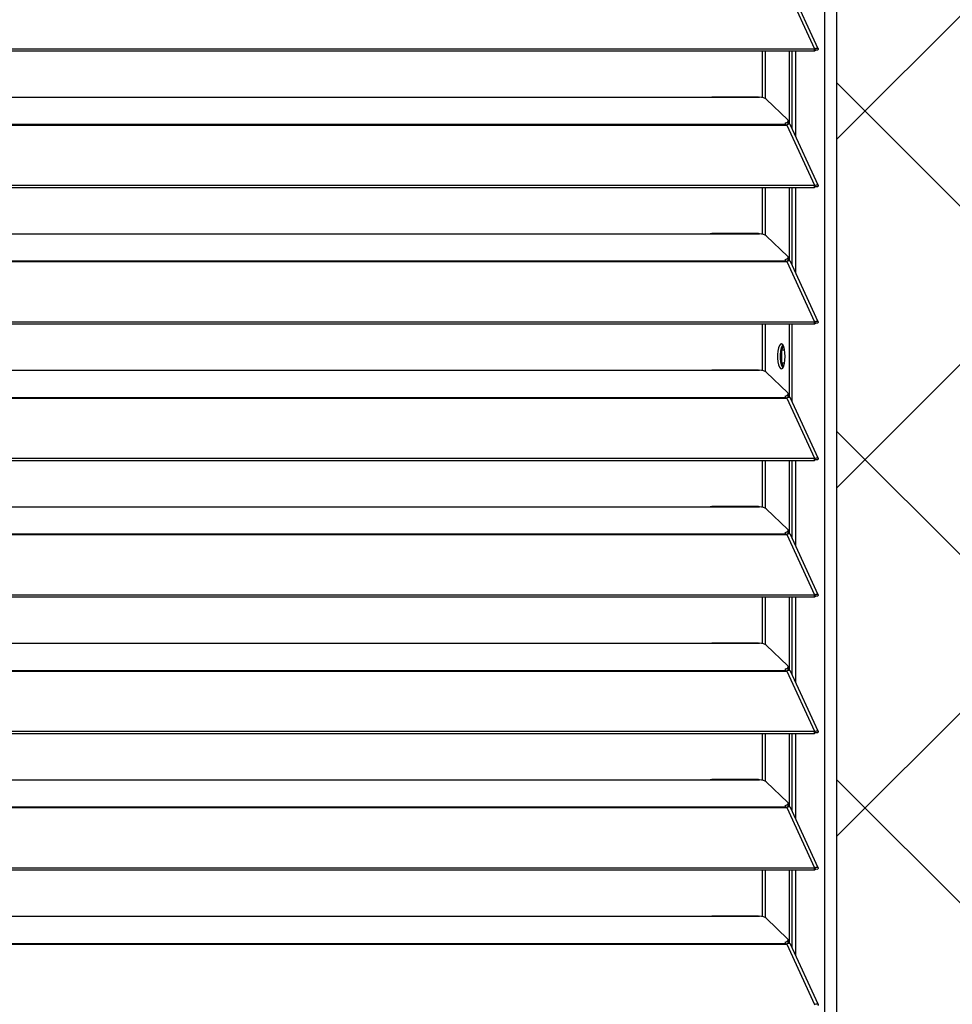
# Model space of a CAD drawing. Header units: millimetres. Extents: x 0 to 39025, y -31299 to 8400.
# Tile 296 of 382: x 7490 to 7791, y 6649 to 6967. Entities that reach past the tile are written whole.
import ezdxf

# ---------------------------------------------------------------- set-up
doc = ezdxf.new("R2010")
doc.units = ezdxf.units.MM
doc.layers.add('ODMIKI funkcionalni', color=253, linetype='Continuous')
doc.layers.add('ODMIKI varnostni', color=252, linetype='Continuous')

# ---------------------------------------------------------------- blocks, each defined once
blk = doc.blocks.new('*U55')
at = {"lineweight": 25}
for points in [[(1146.1, 17.59), (1146.1, 17.59), (1146.1, 1243.26), (1146.1, 1243.26)], [(1150, 17.59), (1150, 17.59), (1150, 1242.58), (1150, 1242.58)], [(1133.88, 964.28), (1133.88, 964.28), (1142.8, 944.85), (1142.8, 944.85)], [(1143.96, 944.87), (1143.96, 944.87), (1135.06, 964.26), (1135.06, 964.26)], [(7.21, 944.85), (7.21, 944.85), (1142.79, 944.85), (1142.79, 944.85)], [(7.21, 944.2), (7.21, 944.2), (1142.79, 944.2), (1142.79, 944.2)], [(1126.04, 929.08), (1126.04, 929.08), (1126.04, 944.2), (1126.04, 944.2)], [(1126.99, 928.73), (1126.99, 928.73), (1126.99, 944.2), (1126.99, 944.2)], [(1134.66, 920.5), (1134.66, 920.5), (1134.66, 944.2), (1134.66, 944.2)], [(1135.61, 919.08), (1135.61, 919.08), (1135.61, 944.2), (1135.61, 944.2)], [(1136.71, 916.69), (1136.71, 916.69), (1136.71, 944.2), (1136.71, 944.2)], [(1142.8, 944.85), (1142.8, 944.85), (1142.79, 944.85), (1142.79, 944.85)], [(1142.79, 944.2), (1142.79, 944.2), (1142.79, 944.85), (1142.79, 944.85)], [(1142.8, 944.2), (1142.8, 944.2), (1142.79, 944.2), (1142.79, 944.2)], [(1142.8, 944.2), (1142.8, 944.2), (1142.8, 944.85), (1142.8, 944.85)], [(1143.19, 944.51), (1143.19, 944.51), (1143.13, 944.48), (1143.13, 944.48)], [(1143.13, 944.48), (1143.13, 944.48), (1143.89, 944.48), (1143.89, 944.48)], [(840, 929.23), (840, 929.23), (1108, 929.23), (1108, 929.23)], [(1108, 929.23), (1108, 929.23), (1125, 929.23), (1125, 929.23)], [(1124.76, 929.31), (1124.76, 929.31), (1109.66, 929.31), (1109.66, 929.31)], [(1127.16, 928.61), (1127.16, 928.61), (1134.15, 921.93), (1134.15, 921.93)], [(16.21, 920.52), (16.21, 920.52), (1133.33, 920.52), (1133.33, 920.52)], [(16.21, 920.3), (16.21, 920.3), (1133.33, 920.3), (1133.33, 920.3)], [(1133.33, 920.96), (1133.33, 920.96), (1133.33, 920.52), (1133.33, 920.52)], [(1133.33, 920.3), (1133.33, 920.3), (1133.88, 920.3), (1133.88, 920.3)], [(1133.81, 920.3), (1133.81, 920.3), (1133.77, 920.35), (1133.77, 920.35)], [(1133.88, 920.3), (1133.88, 920.3), (1142.8, 900.88), (1142.8, 900.88)], [(1133.88, 920.3), (1133.88, 920.3), (1133.88, 920.3), (1133.88, 920.3)], [(1133.88, 920.3), (1133.88, 920.3), (1133.88, 920.3), (1133.88, 920.3)], [(1134.39, 920.47), (1134.39, 920.47), (1134.21, 920.65), (1134.21, 920.65)], [(1134.3, 920.88), (1134.3, 920.88), (1134.3, 921.64), (1134.3, 921.64)], [(1143.96, 900.89), (1143.96, 900.89), (1135.06, 920.29), (1135.06, 920.29)], [(7.21, 900.87), (7.21, 900.87), (1142.79, 900.87), (1142.79, 900.87)], [(1142.8, 900.88), (1142.8, 900.88), (1142.79, 900.87), (1142.79, 900.87)], [(1142.79, 900.22), (1142.79, 900.22), (1142.79, 900.87), (1142.79, 900.87)], [(1142.8, 900.22), (1142.8, 900.22), (1142.8, 900.88), (1142.8, 900.88)], [(7.21, 900.22), (7.21, 900.22), (1142.79, 900.22), (1142.79, 900.22)], [(1126.04, 885.11), (1126.04, 885.11), (1126.04, 900.22), (1126.04, 900.22)], [(1126.99, 884.75), (1126.99, 884.75), (1126.99, 900.22), (1126.99, 900.22)], [(1134.66, 876.53), (1134.66, 876.53), (1134.66, 900.22), (1134.66, 900.22)], [(1135.61, 875.1), (1135.61, 875.1), (1135.61, 900.22), (1135.61, 900.22)], [(1136.71, 872.71), (1136.71, 872.71), (1136.71, 900.22), (1136.71, 900.22)], [(1142.8, 900.22), (1142.8, 900.22), (1142.79, 900.22), (1142.79, 900.22)], [(1143.19, 900.53), (1143.19, 900.53), (1143.13, 900.51), (1143.13, 900.51)], [(1143.13, 900.51), (1143.13, 900.51), (1143.89, 900.5), (1143.89, 900.5)], [(840, 885.26), (840, 885.26), (1108, 885.26), (1108, 885.26)], [(1108, 885.26), (1108, 885.26), (1125, 885.26), (1125, 885.26)], [(1124.76, 885.34), (1124.76, 885.34), (1109.66, 885.34), (1109.66, 885.34)], [(1127.16, 884.64), (1127.16, 884.64), (1134.15, 877.95), (1134.15, 877.95)], [(16.21, 876.55), (16.21, 876.55), (1133.33, 876.55), (1133.33, 876.55)], [(16.21, 876.33), (16.21, 876.33), (1133.33, 876.33), (1133.33, 876.33)], [(1133.33, 876.98), (1133.33, 876.98), (1133.33, 876.55), (1133.33, 876.55)], [(1133.33, 876.33), (1133.33, 876.33), (1133.88, 876.33), (1133.88, 876.33)], [(1133.81, 876.33), (1133.81, 876.33), (1133.77, 876.37), (1133.77, 876.37)], [(1133.88, 876.33), (1133.88, 876.33), (1142.8, 856.9), (1142.8, 856.9)], [(1133.88, 876.33), (1133.88, 876.33), (1133.88, 876.33), (1133.88, 876.33)], [(1133.88, 876.33), (1133.88, 876.33), (1133.88, 876.33), (1133.88, 876.33)], [(1134.39, 876.5), (1134.39, 876.5), (1134.21, 876.68), (1134.21, 876.68)], [(1134.3, 876.9), (1134.3, 876.9), (1134.3, 877.67), (1134.3, 877.67)], [(1143.96, 856.92), (1143.96, 856.92), (1135.06, 876.31), (1135.06, 876.31)], [(7.21, 856.9), (7.21, 856.9), (1142.79, 856.9), (1142.79, 856.9)], [(1142.8, 856.9), (1142.8, 856.9), (1142.79, 856.9), (1142.79, 856.9)], [(1142.79, 856.24), (1142.79, 856.24), (1142.79, 856.9), (1142.79, 856.9)], [(1142.8, 856.24), (1142.8, 856.24), (1142.8, 856.9), (1142.8, 856.9)], [(1143.19, 856.56), (1143.19, 856.56), (1143.13, 856.53), (1143.13, 856.53)], [(1143.13, 856.53), (1143.13, 856.53), (1143.89, 856.53), (1143.89, 856.53)], [(7.21, 856.24), (7.21, 856.24), (1142.79, 856.24), (1142.79, 856.24)], [(1126.04, 841.13), (1126.04, 841.13), (1126.04, 856.24), (1126.04, 856.24)], [(1126.99, 840.78), (1126.99, 840.78), (1126.99, 856.24), (1126.99, 856.24)], [(1134.66, 832.56), (1134.66, 832.56), (1134.66, 856.24), (1134.66, 856.24)], [(1135.61, 831.13), (1135.61, 831.13), (1135.61, 856.24), (1135.61, 856.24)], [(1142.8, 856.24), (1142.8, 856.24), (1142.79, 856.24), (1142.79, 856.24)], [(1131.92, 843.93), (1131.92, 843.93), (1131.92, 847.59), (1131.92, 847.59)], [(1132.2, 847.85), (1132.2, 847.85), (1132.81, 849), (1132.81, 849)], [(1132.2, 843.68), (1132.2, 843.68), (1132.2, 847.85), (1132.2, 847.85)], [(1132.2, 847.85), (1132.2, 847.85), (1133.12, 847.85), (1133.12, 847.85)], [(840, 841.29), (840, 841.29), (1108, 841.29), (1108, 841.29)], [(1108, 841.29), (1108, 841.29), (1125, 841.29), (1125, 841.29)], [(1124.76, 841.37), (1124.76, 841.37), (1109.66, 841.37), (1109.66, 841.37)], [(1127.16, 840.66), (1127.16, 840.66), (1134.15, 833.98), (1134.15, 833.98)], [(1132.81, 842.53), (1132.81, 842.53), (1132.2, 843.68), (1132.2, 843.68)], [(1132.2, 843.68), (1132.2, 843.68), (1133.13, 843.68), (1133.13, 843.68)], [(16.21, 832.57), (16.21, 832.57), (1133.33, 832.57), (1133.33, 832.57)], [(16.21, 832.35), (16.21, 832.35), (1133.33, 832.35), (1133.33, 832.35)], [(1133.33, 833), (1133.33, 833), (1133.33, 832.57), (1133.33, 832.57)], [(1133.33, 832.35), (1133.33, 832.35), (1133.88, 832.35), (1133.88, 832.35)], [(1133.81, 832.35), (1133.81, 832.35), (1133.77, 832.4), (1133.77, 832.4)], [(1133.88, 832.36), (1133.88, 832.36), (1133.88, 832.35), (1133.88, 832.35)], [(1133.88, 832.35), (1133.88, 832.35), (1133.88, 832.36), (1133.88, 832.36)], [(1133.88, 832.35), (1133.88, 832.35), (1142.8, 812.93), (1142.8, 812.93)], [(1134.39, 832.52), (1134.39, 832.52), (1134.21, 832.7), (1134.21, 832.7)], [(1134.3, 832.93), (1134.3, 832.93), (1134.3, 833.69), (1134.3, 833.69)], [(1143.96, 812.95), (1143.96, 812.95), (1135.06, 832.34), (1135.06, 832.34)], [(7.21, 812.93), (7.21, 812.93), (1142.79, 812.93), (1142.79, 812.93)], [(7.21, 812.27), (7.21, 812.27), (1142.79, 812.27), (1142.79, 812.27)], [(1126.04, 797.16), (1126.04, 797.16), (1126.04, 812.27), (1126.04, 812.27)], [(1126.99, 796.8), (1126.99, 796.8), (1126.99, 812.27), (1126.99, 812.27)], [(1134.66, 788.58), (1134.66, 788.58), (1134.66, 812.27), (1134.66, 812.27)], [(1135.61, 787.15), (1135.61, 787.15), (1135.61, 812.27), (1135.61, 812.27)], [(1136.71, 784.76), (1136.71, 784.76), (1136.71, 812.27), (1136.71, 812.27)], [(1142.8, 812.93), (1142.8, 812.93), (1142.79, 812.93), (1142.79, 812.93)], [(1142.79, 812.27), (1142.79, 812.27), (1142.79, 812.93), (1142.79, 812.93)], [(1142.8, 812.28), (1142.8, 812.28), (1142.79, 812.27), (1142.79, 812.27)], [(1142.8, 812.28), (1142.8, 812.28), (1142.8, 812.93), (1142.8, 812.93)], [(1143.19, 812.58), (1143.19, 812.58), (1143.13, 812.56), (1143.13, 812.56)], [(1143.13, 812.56), (1143.13, 812.56), (1143.89, 812.55), (1143.89, 812.55)], [(840, 797.31), (840, 797.31), (1108, 797.31), (1108, 797.31)], [(1108, 797.31), (1108, 797.31), (1125, 797.31), (1125, 797.31)], [(1124.76, 797.39), (1124.76, 797.39), (1109.66, 797.39), (1109.66, 797.39)], [(1127.16, 796.7), (1127.16, 796.7), (1134.15, 790.01), (1134.15, 790.01)], [(16.21, 788.6), (16.21, 788.6), (1133.33, 788.6), (1133.33, 788.6)], [(16.21, 788.38), (16.21, 788.38), (1133.33, 788.38), (1133.33, 788.38)], [(1133.33, 789.03), (1133.33, 789.03), (1133.33, 788.6), (1133.33, 788.6)], [(1133.33, 788.38), (1133.33, 788.38), (1133.88, 788.38), (1133.88, 788.38)], [(1133.81, 788.38), (1133.81, 788.38), (1133.77, 788.42), (1133.77, 788.42)], [(1133.88, 788.38), (1133.88, 788.38), (1142.8, 768.95), (1142.8, 768.95)], [(1133.88, 788.38), (1133.88, 788.38), (1133.88, 788.38), (1133.88, 788.38)], [(1133.88, 788.38), (1133.88, 788.38), (1133.88, 788.38), (1133.88, 788.38)], [(1134.39, 788.55), (1134.39, 788.55), (1134.21, 788.72), (1134.21, 788.72)], [(1134.3, 788.95), (1134.3, 788.95), (1134.3, 789.72), (1134.3, 789.72)], [(1143.96, 768.97), (1143.96, 768.97), (1135.06, 788.36), (1135.06, 788.36)], [(7.21, 768.95), (7.21, 768.95), (1142.79, 768.95), (1142.79, 768.95)], [(7.21, 768.29), (7.21, 768.29), (1142.79, 768.29), (1142.79, 768.29)], [(1126.04, 753.18), (1126.04, 753.18), (1126.04, 768.29), (1126.04, 768.29)], [(1126.99, 752.83), (1126.99, 752.83), (1126.99, 768.29), (1126.99, 768.29)], [(1134.66, 744.61), (1134.66, 744.61), (1134.66, 768.29), (1134.66, 768.29)], [(1135.61, 743.18), (1135.61, 743.18), (1135.61, 768.29), (1135.61, 768.29)], [(1136.71, 740.79), (1136.71, 740.79), (1136.71, 768.29), (1136.71, 768.29)], [(1142.8, 768.95), (1142.8, 768.95), (1142.79, 768.95), (1142.79, 768.95)], [(1142.79, 768.29), (1142.79, 768.29), (1142.79, 768.95), (1142.79, 768.95)], [(1142.8, 768.3), (1142.8, 768.3), (1142.79, 768.29), (1142.79, 768.29)], [(1142.8, 768.3), (1142.8, 768.3), (1142.8, 768.95), (1142.8, 768.95)], [(1143.19, 768.61), (1143.19, 768.61), (1143.13, 768.58), (1143.13, 768.58)], [(1143.13, 768.58), (1143.13, 768.58), (1143.89, 768.58), (1143.89, 768.58)], [(840, 753.34), (840, 753.34), (1108, 753.34), (1108, 753.34)], [(1108, 753.34), (1108, 753.34), (1125, 753.34), (1125, 753.34)], [(1124.76, 753.42), (1124.76, 753.42), (1109.66, 753.42), (1109.66, 753.42)], [(1127.16, 752.72), (1127.16, 752.72), (1134.15, 746.03), (1134.15, 746.03)], [(1134.3, 744.98), (1134.3, 744.98), (1134.3, 745.74), (1134.3, 745.74)], [(16.21, 744.63), (16.21, 744.63), (1133.33, 744.63), (1133.33, 744.63)], [(16.21, 744.41), (16.21, 744.41), (1133.33, 744.41), (1133.33, 744.41)], [(1133.33, 745.06), (1133.33, 745.06), (1133.33, 744.63), (1133.33, 744.63)], [(1133.33, 744.41), (1133.33, 744.41), (1133.88, 744.41), (1133.88, 744.41)], [(1133.81, 744.41), (1133.81, 744.41), (1133.77, 744.45), (1133.77, 744.45)], [(1133.88, 744.41), (1133.88, 744.41), (1142.8, 724.98), (1142.8, 724.98)], [(1133.88, 744.41), (1133.88, 744.41), (1133.88, 744.41), (1133.88, 744.41)], [(1133.88, 744.41), (1133.88, 744.41), (1133.88, 744.41), (1133.88, 744.41)], [(1134.39, 744.58), (1134.39, 744.58), (1134.21, 744.76), (1134.21, 744.76)], [(1143.96, 725), (1143.96, 725), (1135.06, 744.4), (1135.06, 744.4)], [(7.21, 724.98), (7.21, 724.98), (1142.79, 724.98), (1142.79, 724.98)], [(7.21, 724.33), (7.21, 724.33), (1142.79, 724.33), (1142.79, 724.33)], [(1126.04, 709.21), (1126.04, 709.21), (1126.04, 724.33), (1126.04, 724.33)], [(1126.99, 708.86), (1126.99, 708.86), (1126.99, 724.33), (1126.99, 724.33)], [(1134.66, 700.63), (1134.66, 700.63), (1134.66, 724.33), (1134.66, 724.33)], [(1135.61, 699.21), (1135.61, 699.21), (1135.61, 724.33), (1135.61, 724.33)], [(1136.71, 696.82), (1136.71, 696.82), (1136.71, 724.33), (1136.71, 724.33)], [(1142.8, 724.98), (1142.8, 724.98), (1142.79, 724.98), (1142.79, 724.98)], [(1142.79, 724.33), (1142.79, 724.33), (1142.79, 724.98), (1142.79, 724.98)], [(1142.8, 724.33), (1142.8, 724.33), (1142.79, 724.33), (1142.79, 724.33)], [(1142.8, 724.33), (1142.8, 724.33), (1142.8, 724.98), (1142.8, 724.98)], [(1143.19, 724.64), (1143.19, 724.64), (1143.13, 724.61), (1143.13, 724.61)], [(1143.13, 724.61), (1143.13, 724.61), (1143.89, 724.61), (1143.89, 724.61)], [(840, 709.36), (840, 709.36), (1108, 709.36), (1108, 709.36)], [(1108, 709.36), (1108, 709.36), (1125, 709.36), (1125, 709.36)], [(1124.76, 709.44), (1124.76, 709.44), (1109.66, 709.44), (1109.66, 709.44)], [(1127.16, 708.75), (1127.16, 708.75), (1134.15, 702.06), (1134.15, 702.06)], [(1133.33, 701.09), (1133.33, 701.09), (1133.33, 700.65), (1133.33, 700.65)], [(1134.3, 701.01), (1134.3, 701.01), (1134.3, 701.77), (1134.3, 701.77)], [(16.21, 700.65), (16.21, 700.65), (1133.33, 700.65), (1133.33, 700.65)], [(16.21, 700.43), (16.21, 700.43), (1133.33, 700.43), (1133.33, 700.43)], [(1133.33, 700.43), (1133.33, 700.43), (1133.88, 700.43), (1133.88, 700.43)], [(1133.81, 700.43), (1133.81, 700.43), (1133.77, 700.48), (1133.77, 700.48)], [(1133.88, 700.43), (1133.88, 700.43), (1142.8, 681.01), (1142.8, 681.01)], [(1133.88, 700.43), (1133.88, 700.43), (1133.88, 700.43), (1133.88, 700.43)], [(1133.88, 700.43), (1133.88, 700.43), (1133.88, 700.43), (1133.88, 700.43)], [(1134.39, 700.6), (1134.39, 700.6), (1134.21, 700.78), (1134.21, 700.78)], [(1143.96, 681.03), (1143.96, 681.03), (1135.06, 700.42), (1135.06, 700.42)], [(7.21, 681), (7.21, 681), (1142.79, 681), (1142.79, 681)], [(7.21, 680.35), (7.21, 680.35), (1142.79, 680.35), (1142.79, 680.35)], [(1126.04, 665.24), (1126.04, 665.24), (1126.04, 680.35), (1126.04, 680.35)], [(1126.99, 664.88), (1126.99, 664.88), (1126.99, 680.35), (1126.99, 680.35)], [(1134.66, 656.66), (1134.66, 656.66), (1134.66, 680.35), (1134.66, 680.35)], [(1135.61, 655.23), (1135.61, 655.23), (1135.61, 680.35), (1135.61, 680.35)], [(1136.71, 652.84), (1136.71, 652.84), (1136.71, 680.35), (1136.71, 680.35)], [(1142.8, 681.01), (1142.8, 681.01), (1142.79, 681), (1142.79, 681)], [(1142.79, 680.35), (1142.79, 680.35), (1142.79, 681), (1142.79, 681)], [(1142.8, 680.35), (1142.8, 680.35), (1142.79, 680.35), (1142.79, 680.35)], [(1142.8, 680.35), (1142.8, 680.35), (1142.8, 681.01), (1142.8, 681.01)], [(1143.19, 680.66), (1143.19, 680.66), (1143.13, 680.64), (1143.13, 680.64)], [(1143.13, 680.64), (1143.13, 680.64), (1143.89, 680.63), (1143.89, 680.63)], [(840, 665.39), (840, 665.39), (1108, 665.39), (1108, 665.39)], [(1108, 665.39), (1108, 665.39), (1125, 665.39), (1125, 665.39)], [(1124.76, 665.47), (1124.76, 665.47), (1109.66, 665.47), (1109.66, 665.47)], [(1127.16, 664.77), (1127.16, 664.77), (1134.15, 658.08), (1134.15, 658.08)], [(16.21, 656.68), (16.21, 656.68), (1133.33, 656.68), (1133.33, 656.68)], [(1133.33, 657.11), (1133.33, 657.11), (1133.33, 656.68), (1133.33, 656.68)], [(1134.39, 656.63), (1134.39, 656.63), (1134.21, 656.81), (1134.21, 656.81)], [(1134.3, 657.03), (1134.3, 657.03), (1134.3, 657.8), (1134.3, 657.8)], [(16.21, 656.46), (16.21, 656.46), (1133.33, 656.46), (1133.33, 656.46)], [(1133.33, 656.46), (1133.33, 656.46), (1133.88, 656.46), (1133.88, 656.46)], [(1133.81, 656.46), (1133.81, 656.46), (1133.77, 656.5), (1133.77, 656.5)], [(1133.88, 656.47), (1133.88, 656.47), (1133.88, 656.46), (1133.88, 656.46)], [(1133.88, 656.46), (1133.88, 656.46), (1133.88, 656.47), (1133.88, 656.47)], [(1133.88, 656.46), (1133.88, 656.46), (1142.8, 637.03), (1142.8, 637.03)], [(1143.96, 637.06), (1143.96, 637.06), (1135.06, 656.44), (1135.06, 656.44)]]:
    blk.add_open_spline(points, degree=3, dxfattribs=at)
for points, knots in [([(1142.8, 944.85), (1142.8, 944.85), (1143.3, 945.05), (1143.3, 945.05), (1143.3, 945.05), (1143.71, 945.06), (1143.71, 945.06), (1143.71, 945.06), (1143.95, 944.9), (1143.95, 944.9), (1143.95, 944.9), (1143.97, 944.63), (1143.97, 944.63), (1143.97, 944.63), (1143.89, 944.48), (1143.89, 944.48)], [0, 0, 0, 0, 1, 1, 1, 2, 2, 2, 3, 3, 3, 4, 4, 4, 5, 5, 5, 5]), ([(1142.8, 944.2), (1142.8, 944.2), (1143.06, 944.45), (1143.06, 944.45), (1143.06, 944.45), (1143.22, 944.54), (1143.22, 944.54), (1143.22, 944.54), (1143.21, 944.53), (1143.21, 944.53)], [0, 0, 0, 0, 1, 1, 1, 2, 2, 2, 3, 3, 3, 3]), ([(1108, 929.23), (1108, 929.23), (1109.12, 929.28), (1109.12, 929.28), (1109.12, 929.28), (1109.66, 929.29), (1109.66, 929.29)], [0, 0, 0, 0, 1, 1, 1, 2, 2, 2, 2]), ([(1124.76, 929.29), (1124.76, 929.29), (1124.88, 929.29), (1124.88, 929.29), (1124.88, 929.29), (1124.96, 929.26), (1124.96, 929.26), (1124.96, 929.26), (1125, 929.23), (1125, 929.23)], [0, 0, 0, 0, 1, 1, 1, 2, 2, 2, 3, 3, 3, 3]), ([(1127.16, 928.61), (1127.16, 928.61), (1126.84, 928.83), (1126.84, 928.83), (1126.84, 928.83), (1126.34, 929.01), (1126.34, 929.01), (1126.34, 929.01), (1125.71, 929.15), (1125.71, 929.15), (1125.71, 929.15), (1125, 929.23), (1125, 929.23)], [0, 0, 0, 0, 1, 1, 1, 2, 2, 2, 3, 3, 3, 4, 4, 4, 4]), ([(1133.33, 920.96), (1133.33, 920.96), (1133.62, 921.05), (1133.62, 921.05), (1133.62, 921.05), (1133.87, 921.16), (1133.87, 921.16), (1133.87, 921.16), (1134.07, 921.27), (1134.07, 921.27), (1134.07, 921.27), (1134.2, 921.4), (1134.2, 921.4), (1134.2, 921.4), (1134.28, 921.54), (1134.28, 921.54), (1134.28, 921.54), (1134.3, 921.66), (1134.3, 921.66), (1134.3, 921.66), (1134.26, 921.8), (1134.26, 921.8), (1134.26, 921.8), (1134.15, 921.93), (1134.15, 921.93)], [0, 0, 0, 0, 1, 1, 1, 2, 2, 2, 3, 3, 3, 4, 4, 4, 5, 5, 5, 6, 6, 6, 7, 7, 7, 8, 8, 8, 8]), ([(1133.33, 920.52), (1133.33, 920.52), (1133.33, 920.5), (1133.33, 920.5), (1133.33, 920.5), (1133.33, 920.48), (1133.33, 920.48), (1133.33, 920.48), (1133.33, 920.45), (1133.33, 920.45), (1133.33, 920.45), (1133.33, 920.43), (1133.33, 920.43), (1133.33, 920.43), (1133.33, 920.4), (1133.33, 920.4), (1133.33, 920.4), (1133.33, 920.37), (1133.33, 920.37), (1133.33, 920.37), (1133.33, 920.34), (1133.33, 920.34), (1133.33, 920.34), (1133.33, 920.3), (1133.33, 920.3)], [0, 0, 0, 0, 1, 1, 1, 2, 2, 2, 3, 3, 3, 4, 4, 4, 5, 5, 5, 6, 6, 6, 7, 7, 7, 8, 8, 8, 8]), ([(1134.3, 920.88), (1134.3, 920.88), (1134.28, 920.77), (1134.28, 920.77), (1134.28, 920.77), (1134.2, 920.64), (1134.2, 920.64), (1134.2, 920.64), (1134.07, 920.52), (1134.07, 920.52), (1134.07, 920.52), (1133.87, 920.4), (1133.87, 920.4), (1133.87, 920.4), (1133.67, 920.3), (1133.67, 920.3)], [0, 0, 0, 0, 1, 1, 1, 2, 2, 2, 3, 3, 3, 4, 4, 4, 5, 5, 5, 5]), ([(1135.03, 920.27), (1135.03, 920.27), (1134.95, 920.42), (1134.95, 920.42), (1134.95, 920.42), (1134.62, 920.52), (1134.62, 920.52), (1134.62, 920.52), (1134.16, 920.43), (1134.16, 920.43), (1134.16, 920.43), (1133.88, 920.3), (1133.88, 920.3)], [0, 0, 0, 0, 1, 1, 1, 2, 2, 2, 3, 3, 3, 4, 4, 4, 4]), ([(1142.8, 900.88), (1142.8, 900.88), (1143.3, 901.08), (1143.3, 901.08), (1143.3, 901.08), (1143.71, 901.08), (1143.71, 901.08), (1143.71, 901.08), (1143.95, 900.92), (1143.95, 900.92), (1143.95, 900.92), (1143.97, 900.65), (1143.97, 900.65), (1143.97, 900.65), (1143.89, 900.5), (1143.89, 900.5)], [0, 0, 0, 0, 1, 1, 1, 2, 2, 2, 3, 3, 3, 4, 4, 4, 5, 5, 5, 5]), ([(1142.8, 900.22), (1142.8, 900.22), (1143.06, 900.47), (1143.06, 900.47), (1143.06, 900.47), (1143.22, 900.56), (1143.22, 900.56), (1143.22, 900.56), (1143.21, 900.55), (1143.21, 900.55)], [0, 0, 0, 0, 1, 1, 1, 2, 2, 2, 3, 3, 3, 3]), ([(1108, 885.26), (1108, 885.26), (1109.12, 885.31), (1109.12, 885.31), (1109.12, 885.31), (1109.66, 885.31), (1109.66, 885.31)], [0, 0, 0, 0, 1, 1, 1, 2, 2, 2, 2]), ([(1124.76, 885.31), (1124.76, 885.31), (1124.88, 885.32), (1124.88, 885.32), (1124.88, 885.32), (1124.96, 885.28), (1124.96, 885.28), (1124.96, 885.28), (1125, 885.26), (1125, 885.26)], [0, 0, 0, 0, 1, 1, 1, 2, 2, 2, 3, 3, 3, 3]), ([(1127.16, 884.64), (1127.16, 884.64), (1126.84, 884.85), (1126.84, 884.85), (1126.84, 884.85), (1126.34, 885.04), (1126.34, 885.04), (1126.34, 885.04), (1125.71, 885.18), (1125.71, 885.18), (1125.71, 885.18), (1125, 885.26), (1125, 885.26)], [0, 0, 0, 0, 1, 1, 1, 2, 2, 2, 3, 3, 3, 4, 4, 4, 4]), ([(1133.33, 876.98), (1133.33, 876.98), (1133.62, 877.08), (1133.62, 877.08), (1133.62, 877.08), (1133.87, 877.19), (1133.87, 877.19), (1133.87, 877.19), (1134.07, 877.31), (1134.07, 877.31), (1134.07, 877.31), (1134.2, 877.43), (1134.2, 877.43), (1134.2, 877.43), (1134.28, 877.56), (1134.28, 877.56), (1134.28, 877.56), (1134.3, 877.7), (1134.3, 877.7), (1134.3, 877.7), (1134.26, 877.82), (1134.26, 877.82), (1134.26, 877.82), (1134.15, 877.95), (1134.15, 877.95)], [0, 0, 0, 0, 1, 1, 1, 2, 2, 2, 3, 3, 3, 4, 4, 4, 5, 5, 5, 6, 6, 6, 7, 7, 7, 8, 8, 8, 8]), ([(1133.33, 876.55), (1133.33, 876.55), (1133.33, 876.53), (1133.33, 876.53), (1133.33, 876.53), (1133.33, 876.51), (1133.33, 876.51), (1133.33, 876.51), (1133.33, 876.48), (1133.33, 876.48), (1133.33, 876.48), (1133.33, 876.46), (1133.33, 876.46), (1133.33, 876.46), (1133.33, 876.43), (1133.33, 876.43), (1133.33, 876.43), (1133.33, 876.4), (1133.33, 876.4), (1133.33, 876.4), (1133.33, 876.36), (1133.33, 876.36), (1133.33, 876.36), (1133.33, 876.33), (1133.33, 876.33)], [0, 0, 0, 0, 1, 1, 1, 2, 2, 2, 3, 3, 3, 4, 4, 4, 5, 5, 5, 6, 6, 6, 7, 7, 7, 8, 8, 8, 8]), ([(1134.3, 876.9), (1134.3, 876.9), (1134.28, 876.8), (1134.28, 876.8), (1134.28, 876.8), (1134.2, 876.67), (1134.2, 876.67), (1134.2, 876.67), (1134.07, 876.54), (1134.07, 876.54), (1134.07, 876.54), (1133.87, 876.42), (1133.87, 876.42), (1133.87, 876.42), (1133.67, 876.33), (1133.67, 876.33)], [0, 0, 0, 0, 1, 1, 1, 2, 2, 2, 3, 3, 3, 4, 4, 4, 5, 5, 5, 5]), ([(1135.03, 876.3), (1135.03, 876.3), (1134.95, 876.44), (1134.95, 876.44), (1134.95, 876.44), (1134.62, 876.54), (1134.62, 876.54), (1134.62, 876.54), (1134.16, 876.46), (1134.16, 876.46), (1134.16, 876.46), (1133.88, 876.33), (1133.88, 876.33)], [0, 0, 0, 0, 1, 1, 1, 2, 2, 2, 3, 3, 3, 4, 4, 4, 4]), ([(1142.8, 856.9), (1142.8, 856.9), (1143.3, 857.1), (1143.3, 857.1), (1143.3, 857.1), (1143.71, 857.11), (1143.71, 857.11), (1143.71, 857.11), (1143.95, 856.95), (1143.95, 856.95), (1143.95, 856.95), (1143.97, 856.68), (1143.97, 856.68), (1143.97, 856.68), (1143.89, 856.53), (1143.89, 856.53)], [0, 0, 0, 0, 1, 1, 1, 2, 2, 2, 3, 3, 3, 4, 4, 4, 5, 5, 5, 5]), ([(1142.8, 856.24), (1142.8, 856.24), (1143.06, 856.5), (1143.06, 856.5), (1143.06, 856.5), (1143.22, 856.58), (1143.22, 856.58), (1143.22, 856.58), (1143.21, 856.58), (1143.21, 856.58)], [0, 0, 0, 0, 1, 1, 1, 2, 2, 2, 3, 3, 3, 3]), ([(1133.31, 845.76), (1133.31, 845.76), (1133.25, 844.57), (1133.25, 844.57), (1133.25, 844.57), (1133.09, 843.49), (1133.09, 843.49), (1133.09, 843.49), (1132.84, 842.61), (1132.84, 842.61), (1132.84, 842.61), (1132.52, 842.02), (1132.52, 842.02), (1132.52, 842.02), (1132.16, 841.75), (1132.16, 841.75), (1132.16, 841.75), (1131.8, 841.84), (1131.8, 841.84), (1131.8, 841.84), (1131.45, 842.27), (1131.45, 842.27), (1131.45, 842.27), (1131.16, 843.03), (1131.16, 843.03), (1131.16, 843.03), (1130.96, 844.01), (1130.96, 844.01), (1130.96, 844.01), (1130.85, 845.16), (1130.85, 845.16), (1130.85, 845.16), (1130.85, 846.36), (1130.85, 846.36), (1130.85, 846.36), (1130.96, 847.5), (1130.96, 847.5), (1130.96, 847.5), (1131.16, 848.49), (1131.16, 848.49), (1131.16, 848.49), (1131.45, 849.24), (1131.45, 849.24), (1131.45, 849.24), (1131.8, 849.68), (1131.8, 849.68), (1131.8, 849.68), (1132.16, 849.77), (1132.16, 849.77), (1132.16, 849.77), (1132.52, 849.5), (1132.52, 849.5), (1132.52, 849.5), (1132.84, 848.9), (1132.84, 848.9), (1132.84, 848.9), (1133.09, 848.03), (1133.09, 848.03), (1133.09, 848.03), (1133.25, 846.94), (1133.25, 846.94), (1133.25, 846.94), (1133.31, 845.76), (1133.31, 845.76)], [0, 0, 0, 0, 1, 1, 1, 2, 2, 2, 3, 3, 3, 4, 4, 4, 5, 5, 5, 6, 6, 6, 7, 7, 7, 8, 8, 8, 9, 9, 9, 10, 10, 10, 11, 11, 11, 12, 12, 12, 13, 13, 13, 14, 14, 14, 15, 15, 15, 16, 16, 16, 17, 17, 17, 18, 18, 18, 19, 19, 19, 20, 20, 20, 21, 21, 21, 21]), ([(1132.54, 842.05), (1132.54, 842.05), (1132.4, 842.27), (1132.4, 842.27), (1132.4, 842.27), (1132.11, 843.03), (1132.11, 843.03), (1132.11, 843.03), (1131.91, 844.01), (1131.91, 844.01), (1131.91, 844.01), (1131.8, 845.16), (1131.8, 845.16), (1131.8, 845.16), (1131.8, 846.36), (1131.8, 846.36), (1131.8, 846.36), (1131.91, 847.5), (1131.91, 847.5), (1131.91, 847.5), (1132.11, 848.49), (1132.11, 848.49), (1132.11, 848.49), (1132.4, 849.24), (1132.4, 849.24), (1132.4, 849.24), (1132.54, 849.47), (1132.54, 849.47)], [0, 0, 0, 0, 1, 1, 1, 2, 2, 2, 3, 3, 3, 4, 4, 4, 5, 5, 5, 6, 6, 6, 7, 7, 7, 8, 8, 8, 9, 9, 9, 9]), ([(1108, 841.29), (1108, 841.29), (1109.12, 841.34), (1109.12, 841.34), (1109.12, 841.34), (1109.66, 841.34), (1109.66, 841.34)], [0, 0, 0, 0, 1, 1, 1, 2, 2, 2, 2]), ([(1124.76, 841.34), (1124.76, 841.34), (1124.88, 841.34), (1124.88, 841.34), (1124.88, 841.34), (1124.96, 841.31), (1124.96, 841.31), (1124.96, 841.31), (1125, 841.29), (1125, 841.29)], [0, 0, 0, 0, 1, 1, 1, 2, 2, 2, 3, 3, 3, 3]), ([(1127.16, 840.66), (1127.16, 840.66), (1126.84, 840.88), (1126.84, 840.88), (1126.84, 840.88), (1126.34, 841.06), (1126.34, 841.06), (1126.34, 841.06), (1125.71, 841.2), (1125.71, 841.2), (1125.71, 841.2), (1125, 841.29), (1125, 841.29)], [0, 0, 0, 0, 1, 1, 1, 2, 2, 2, 3, 3, 3, 4, 4, 4, 4]), ([(1133.33, 833), (1133.33, 833), (1133.62, 833.1), (1133.62, 833.1), (1133.62, 833.1), (1133.87, 833.21), (1133.87, 833.21), (1133.87, 833.21), (1134.07, 833.33), (1134.07, 833.33), (1134.07, 833.33), (1134.2, 833.46), (1134.2, 833.46), (1134.2, 833.46), (1134.28, 833.59), (1134.28, 833.59), (1134.28, 833.59), (1134.3, 833.72), (1134.3, 833.72), (1134.3, 833.72), (1134.26, 833.85), (1134.26, 833.85), (1134.26, 833.85), (1134.15, 833.98), (1134.15, 833.98)], [0, 0, 0, 0, 1, 1, 1, 2, 2, 2, 3, 3, 3, 4, 4, 4, 5, 5, 5, 6, 6, 6, 7, 7, 7, 8, 8, 8, 8]), ([(1133.33, 832.57), (1133.33, 832.57), (1133.33, 832.56), (1133.33, 832.56), (1133.33, 832.56), (1133.33, 832.53), (1133.33, 832.53), (1133.33, 832.53), (1133.33, 832.51), (1133.33, 832.51), (1133.33, 832.51), (1133.33, 832.48), (1133.33, 832.48), (1133.33, 832.48), (1133.33, 832.45), (1133.33, 832.45), (1133.33, 832.45), (1133.33, 832.42), (1133.33, 832.42), (1133.33, 832.42), (1133.33, 832.39), (1133.33, 832.39), (1133.33, 832.39), (1133.33, 832.35), (1133.33, 832.35)], [0, 0, 0, 0, 1, 1, 1, 2, 2, 2, 3, 3, 3, 4, 4, 4, 5, 5, 5, 6, 6, 6, 7, 7, 7, 8, 8, 8, 8]), ([(1134.3, 832.93), (1134.3, 832.93), (1134.28, 832.82), (1134.28, 832.82), (1134.28, 832.82), (1134.2, 832.69), (1134.2, 832.69), (1134.2, 832.69), (1134.07, 832.57), (1134.07, 832.57), (1134.07, 832.57), (1133.87, 832.44), (1133.87, 832.44), (1133.87, 832.44), (1133.67, 832.35), (1133.67, 832.35)], [0, 0, 0, 0, 1, 1, 1, 2, 2, 2, 3, 3, 3, 4, 4, 4, 5, 5, 5, 5]), ([(1135.03, 832.32), (1135.03, 832.32), (1134.95, 832.47), (1134.95, 832.47), (1134.95, 832.47), (1134.62, 832.57), (1134.62, 832.57), (1134.62, 832.57), (1134.16, 832.49), (1134.16, 832.49), (1134.16, 832.49), (1133.88, 832.36), (1133.88, 832.36)], [0, 0, 0, 0, 1, 1, 1, 2, 2, 2, 3, 3, 3, 4, 4, 4, 4]), ([(1142.8, 812.93), (1142.8, 812.93), (1143.3, 813.13), (1143.3, 813.13), (1143.3, 813.13), (1143.71, 813.13), (1143.71, 813.13), (1143.71, 813.13), (1143.95, 812.98), (1143.95, 812.98), (1143.95, 812.98), (1143.97, 812.7), (1143.97, 812.7), (1143.97, 812.7), (1143.89, 812.55), (1143.89, 812.55)], [0, 0, 0, 0, 1, 1, 1, 2, 2, 2, 3, 3, 3, 4, 4, 4, 5, 5, 5, 5]), ([(1142.8, 812.28), (1142.8, 812.28), (1143.06, 812.53), (1143.06, 812.53), (1143.06, 812.53), (1143.22, 812.62), (1143.22, 812.62), (1143.22, 812.62), (1143.21, 812.6), (1143.21, 812.6)], [0, 0, 0, 0, 1, 1, 1, 2, 2, 2, 3, 3, 3, 3]), ([(1108, 797.31), (1108, 797.31), (1109.12, 797.36), (1109.12, 797.36), (1109.12, 797.36), (1109.66, 797.37), (1109.66, 797.37)], [0, 0, 0, 0, 1, 1, 1, 2, 2, 2, 2]), ([(1124.76, 797.37), (1124.76, 797.37), (1124.88, 797.37), (1124.88, 797.37), (1124.88, 797.37), (1124.96, 797.33), (1124.96, 797.33), (1124.96, 797.33), (1125, 797.31), (1125, 797.31)], [0, 0, 0, 0, 1, 1, 1, 2, 2, 2, 3, 3, 3, 3]), ([(1127.16, 796.7), (1127.16, 796.7), (1126.84, 796.91), (1126.84, 796.91), (1126.84, 796.91), (1126.34, 797.09), (1126.34, 797.09), (1126.34, 797.09), (1125.71, 797.23), (1125.71, 797.23), (1125.71, 797.23), (1125, 797.31), (1125, 797.31)], [0, 0, 0, 0, 1, 1, 1, 2, 2, 2, 3, 3, 3, 4, 4, 4, 4]), ([(1133.33, 789.03), (1133.33, 789.03), (1133.62, 789.13), (1133.62, 789.13), (1133.62, 789.13), (1133.87, 789.24), (1133.87, 789.24), (1133.87, 789.24), (1134.07, 789.36), (1134.07, 789.36), (1134.07, 789.36), (1134.2, 789.48), (1134.2, 789.48), (1134.2, 789.48), (1134.28, 789.61), (1134.28, 789.61), (1134.28, 789.61), (1134.3, 789.75), (1134.3, 789.75), (1134.3, 789.75), (1134.26, 789.88), (1134.26, 789.88), (1134.26, 789.88), (1134.15, 790.01), (1134.15, 790.01)], [0, 0, 0, 0, 1, 1, 1, 2, 2, 2, 3, 3, 3, 4, 4, 4, 5, 5, 5, 6, 6, 6, 7, 7, 7, 8, 8, 8, 8]), ([(1133.33, 788.6), (1133.33, 788.6), (1133.33, 788.58), (1133.33, 788.58), (1133.33, 788.58), (1133.33, 788.56), (1133.33, 788.56), (1133.33, 788.56), (1133.33, 788.53), (1133.33, 788.53), (1133.33, 788.53), (1133.33, 788.51), (1133.33, 788.51), (1133.33, 788.51), (1133.33, 788.48), (1133.33, 788.48), (1133.33, 788.48), (1133.33, 788.45), (1133.33, 788.45), (1133.33, 788.45), (1133.33, 788.41), (1133.33, 788.41), (1133.33, 788.41), (1133.33, 788.38), (1133.33, 788.38)], [0, 0, 0, 0, 1, 1, 1, 2, 2, 2, 3, 3, 3, 4, 4, 4, 5, 5, 5, 6, 6, 6, 7, 7, 7, 8, 8, 8, 8]), ([(1134.3, 788.95), (1134.3, 788.95), (1134.28, 788.85), (1134.28, 788.85), (1134.28, 788.85), (1134.2, 788.72), (1134.2, 788.72), (1134.2, 788.72), (1134.07, 788.59), (1134.07, 788.59), (1134.07, 788.59), (1133.87, 788.48), (1133.87, 788.48), (1133.87, 788.48), (1133.67, 788.38), (1133.67, 788.38)], [0, 0, 0, 0, 1, 1, 1, 2, 2, 2, 3, 3, 3, 4, 4, 4, 5, 5, 5, 5]), ([(1135.03, 788.35), (1135.03, 788.35), (1134.95, 788.5), (1134.95, 788.5), (1134.95, 788.5), (1134.62, 788.6), (1134.62, 788.6), (1134.62, 788.6), (1134.16, 788.51), (1134.16, 788.51), (1134.16, 788.51), (1133.88, 788.38), (1133.88, 788.38)], [0, 0, 0, 0, 1, 1, 1, 2, 2, 2, 3, 3, 3, 4, 4, 4, 4]), ([(1142.8, 768.95), (1142.8, 768.95), (1143.3, 769.16), (1143.3, 769.16), (1143.3, 769.16), (1143.71, 769.17), (1143.71, 769.17), (1143.71, 769.17), (1143.95, 769), (1143.95, 769), (1143.95, 769), (1143.97, 768.73), (1143.97, 768.73), (1143.97, 768.73), (1143.89, 768.58), (1143.89, 768.58)], [0, 0, 0, 0, 1, 1, 1, 2, 2, 2, 3, 3, 3, 4, 4, 4, 5, 5, 5, 5]), ([(1142.8, 768.3), (1142.8, 768.3), (1143.06, 768.56), (1143.06, 768.56), (1143.06, 768.56), (1143.22, 768.64), (1143.22, 768.64), (1143.22, 768.64), (1143.21, 768.63), (1143.21, 768.63)], [0, 0, 0, 0, 1, 1, 1, 2, 2, 2, 3, 3, 3, 3]), ([(1108, 753.34), (1108, 753.34), (1109.12, 753.39), (1109.12, 753.39), (1109.12, 753.39), (1109.66, 753.39), (1109.66, 753.39)], [0, 0, 0, 0, 1, 1, 1, 2, 2, 2, 2]), ([(1124.76, 753.39), (1124.76, 753.39), (1124.88, 753.39), (1124.88, 753.39), (1124.88, 753.39), (1124.96, 753.36), (1124.96, 753.36), (1124.96, 753.36), (1125, 753.34), (1125, 753.34)], [0, 0, 0, 0, 1, 1, 1, 2, 2, 2, 3, 3, 3, 3]), ([(1127.16, 752.72), (1127.16, 752.72), (1126.84, 752.93), (1126.84, 752.93), (1126.84, 752.93), (1126.34, 753.12), (1126.34, 753.12), (1126.34, 753.12), (1125.71, 753.25), (1125.71, 753.25), (1125.71, 753.25), (1125, 753.34), (1125, 753.34)], [0, 0, 0, 0, 1, 1, 1, 2, 2, 2, 3, 3, 3, 4, 4, 4, 4]), ([(1133.33, 745.06), (1133.33, 745.06), (1133.62, 745.15), (1133.62, 745.15), (1133.62, 745.15), (1133.87, 745.27), (1133.87, 745.27), (1133.87, 745.27), (1134.07, 745.38), (1134.07, 745.38), (1134.07, 745.38), (1134.2, 745.51), (1134.2, 745.51), (1134.2, 745.51), (1134.28, 745.64), (1134.28, 745.64), (1134.28, 745.64), (1134.3, 745.77), (1134.3, 745.77), (1134.3, 745.77), (1134.26, 745.91), (1134.26, 745.91), (1134.26, 745.91), (1134.15, 746.03), (1134.15, 746.03)], [0, 0, 0, 0, 1, 1, 1, 2, 2, 2, 3, 3, 3, 4, 4, 4, 5, 5, 5, 6, 6, 6, 7, 7, 7, 8, 8, 8, 8]), ([(1133.33, 744.63), (1133.33, 744.63), (1133.33, 744.61), (1133.33, 744.61), (1133.33, 744.61), (1133.33, 744.59), (1133.33, 744.59), (1133.33, 744.59), (1133.33, 744.56), (1133.33, 744.56), (1133.33, 744.56), (1133.33, 744.54), (1133.33, 744.54), (1133.33, 744.54), (1133.33, 744.5), (1133.33, 744.5), (1133.33, 744.5), (1133.33, 744.47), (1133.33, 744.47), (1133.33, 744.47), (1133.33, 744.44), (1133.33, 744.44), (1133.33, 744.44), (1133.33, 744.41), (1133.33, 744.41)], [0, 0, 0, 0, 1, 1, 1, 2, 2, 2, 3, 3, 3, 4, 4, 4, 5, 5, 5, 6, 6, 6, 7, 7, 7, 8, 8, 8, 8]), ([(1134.3, 744.98), (1134.3, 744.98), (1134.28, 744.88), (1134.28, 744.88), (1134.28, 744.88), (1134.2, 744.74), (1134.2, 744.74), (1134.2, 744.74), (1134.07, 744.61), (1134.07, 744.61), (1134.07, 744.61), (1133.87, 744.5), (1133.87, 744.5), (1133.87, 744.5), (1133.67, 744.41), (1133.67, 744.41)], [0, 0, 0, 0, 1, 1, 1, 2, 2, 2, 3, 3, 3, 4, 4, 4, 5, 5, 5, 5]), ([(1135.03, 744.38), (1135.03, 744.38), (1134.95, 744.52), (1134.95, 744.52), (1134.95, 744.52), (1134.62, 744.62), (1134.62, 744.62), (1134.62, 744.62), (1134.16, 744.54), (1134.16, 744.54), (1134.16, 744.54), (1133.88, 744.41), (1133.88, 744.41)], [0, 0, 0, 0, 1, 1, 1, 2, 2, 2, 3, 3, 3, 4, 4, 4, 4]), ([(1142.8, 724.98), (1142.8, 724.98), (1143.3, 725.18), (1143.3, 725.18), (1143.3, 725.18), (1143.71, 725.19), (1143.71, 725.19), (1143.71, 725.19), (1143.95, 725.03), (1143.95, 725.03), (1143.95, 725.03), (1143.97, 724.76), (1143.97, 724.76), (1143.97, 724.76), (1143.89, 724.61), (1143.89, 724.61)], [0, 0, 0, 0, 1, 1, 1, 2, 2, 2, 3, 3, 3, 4, 4, 4, 5, 5, 5, 5]), ([(1142.8, 724.33), (1142.8, 724.33), (1143.06, 724.58), (1143.06, 724.58), (1143.06, 724.58), (1143.22, 724.67), (1143.22, 724.67), (1143.22, 724.67), (1143.21, 724.66), (1143.21, 724.66)], [0, 0, 0, 0, 1, 1, 1, 2, 2, 2, 3, 3, 3, 3]), ([(1108, 709.36), (1108, 709.36), (1109.12, 709.41), (1109.12, 709.41), (1109.12, 709.41), (1109.66, 709.42), (1109.66, 709.42)], [0, 0, 0, 0, 1, 1, 1, 2, 2, 2, 2]), ([(1124.76, 709.42), (1124.76, 709.42), (1124.88, 709.42), (1124.88, 709.42), (1124.88, 709.42), (1124.96, 709.39), (1124.96, 709.39), (1124.96, 709.39), (1125, 709.36), (1125, 709.36)], [0, 0, 0, 0, 1, 1, 1, 2, 2, 2, 3, 3, 3, 3]), ([(1127.16, 708.75), (1127.16, 708.75), (1126.84, 708.96), (1126.84, 708.96), (1126.84, 708.96), (1126.34, 709.14), (1126.34, 709.14), (1126.34, 709.14), (1125.71, 709.28), (1125.71, 709.28), (1125.71, 709.28), (1125, 709.36), (1125, 709.36)], [0, 0, 0, 0, 1, 1, 1, 2, 2, 2, 3, 3, 3, 4, 4, 4, 4]), ([(1133.33, 701.09), (1133.33, 701.09), (1133.62, 701.19), (1133.62, 701.19), (1133.62, 701.19), (1133.87, 701.29), (1133.87, 701.29), (1133.87, 701.29), (1134.07, 701.41), (1134.07, 701.41), (1134.07, 701.41), (1134.2, 701.53), (1134.2, 701.53), (1134.2, 701.53), (1134.28, 701.67), (1134.28, 701.67), (1134.28, 701.67), (1134.3, 701.8), (1134.3, 701.8), (1134.3, 701.8), (1134.26, 701.93), (1134.26, 701.93), (1134.26, 701.93), (1134.15, 702.06), (1134.15, 702.06)], [0, 0, 0, 0, 1, 1, 1, 2, 2, 2, 3, 3, 3, 4, 4, 4, 5, 5, 5, 6, 6, 6, 7, 7, 7, 8, 8, 8, 8]), ([(1134.3, 701.01), (1134.3, 701.01), (1134.28, 700.9), (1134.28, 700.9), (1134.28, 700.9), (1134.2, 700.77), (1134.2, 700.77), (1134.2, 700.77), (1134.07, 700.65), (1134.07, 700.65), (1134.07, 700.65), (1133.87, 700.53), (1133.87, 700.53), (1133.87, 700.53), (1133.67, 700.43), (1133.67, 700.43)], [0, 0, 0, 0, 1, 1, 1, 2, 2, 2, 3, 3, 3, 4, 4, 4, 5, 5, 5, 5]), ([(1133.33, 700.65), (1133.33, 700.65), (1133.33, 700.63), (1133.33, 700.63), (1133.33, 700.63), (1133.33, 700.61), (1133.33, 700.61), (1133.33, 700.61), (1133.33, 700.59), (1133.33, 700.59), (1133.33, 700.59), (1133.33, 700.56), (1133.33, 700.56), (1133.33, 700.56), (1133.33, 700.53), (1133.33, 700.53), (1133.33, 700.53), (1133.33, 700.5), (1133.33, 700.5), (1133.33, 700.5), (1133.33, 700.47), (1133.33, 700.47), (1133.33, 700.47), (1133.33, 700.43), (1133.33, 700.43)], [0, 0, 0, 0, 1, 1, 1, 2, 2, 2, 3, 3, 3, 4, 4, 4, 5, 5, 5, 6, 6, 6, 7, 7, 7, 8, 8, 8, 8]), ([(1135.03, 700.41), (1135.03, 700.41), (1134.95, 700.55), (1134.95, 700.55), (1134.95, 700.55), (1134.62, 700.65), (1134.62, 700.65), (1134.62, 700.65), (1134.16, 700.56), (1134.16, 700.56), (1134.16, 700.56), (1133.88, 700.43), (1133.88, 700.43)], [0, 0, 0, 0, 1, 1, 1, 2, 2, 2, 3, 3, 3, 4, 4, 4, 4]), ([(1142.8, 681.01), (1142.8, 681.01), (1143.3, 681.21), (1143.3, 681.21), (1143.3, 681.21), (1143.71, 681.22), (1143.71, 681.22), (1143.71, 681.22), (1143.95, 681.05), (1143.95, 681.05), (1143.95, 681.05), (1143.97, 680.78), (1143.97, 680.78), (1143.97, 680.78), (1143.89, 680.63), (1143.89, 680.63)], [0, 0, 0, 0, 1, 1, 1, 2, 2, 2, 3, 3, 3, 4, 4, 4, 5, 5, 5, 5]), ([(1142.8, 680.35), (1142.8, 680.35), (1143.06, 680.61), (1143.06, 680.61), (1143.06, 680.61), (1143.22, 680.69), (1143.22, 680.69), (1143.22, 680.69), (1143.21, 680.68), (1143.21, 680.68)], [0, 0, 0, 0, 1, 1, 1, 2, 2, 2, 3, 3, 3, 3]), ([(1108, 665.39), (1108, 665.39), (1109.12, 665.44), (1109.12, 665.44), (1109.12, 665.44), (1109.66, 665.44), (1109.66, 665.44)], [0, 0, 0, 0, 1, 1, 1, 2, 2, 2, 2]), ([(1124.76, 665.44), (1124.76, 665.44), (1124.88, 665.45), (1124.88, 665.45), (1124.88, 665.45), (1124.96, 665.42), (1124.96, 665.42), (1124.96, 665.42), (1125, 665.39), (1125, 665.39)], [0, 0, 0, 0, 1, 1, 1, 2, 2, 2, 3, 3, 3, 3]), ([(1127.16, 664.77), (1127.16, 664.77), (1126.84, 664.98), (1126.84, 664.98), (1126.84, 664.98), (1126.34, 665.17), (1126.34, 665.17), (1126.34, 665.17), (1125.71, 665.31), (1125.71, 665.31), (1125.71, 665.31), (1125, 665.39), (1125, 665.39)], [0, 0, 0, 0, 1, 1, 1, 2, 2, 2, 3, 3, 3, 4, 4, 4, 4]), ([(1133.33, 657.11), (1133.33, 657.11), (1133.62, 657.21), (1133.62, 657.21), (1133.62, 657.21), (1133.87, 657.32), (1133.87, 657.32), (1133.87, 657.32), (1134.07, 657.44), (1134.07, 657.44), (1134.07, 657.44), (1134.2, 657.56), (1134.2, 657.56), (1134.2, 657.56), (1134.28, 657.69), (1134.28, 657.69), (1134.28, 657.69), (1134.3, 657.83), (1134.3, 657.83), (1134.3, 657.83), (1134.26, 657.96), (1134.26, 657.96), (1134.26, 657.96), (1134.15, 658.08), (1134.15, 658.08)], [0, 0, 0, 0, 1, 1, 1, 2, 2, 2, 3, 3, 3, 4, 4, 4, 5, 5, 5, 6, 6, 6, 7, 7, 7, 8, 8, 8, 8]), ([(1133.33, 656.68), (1133.33, 656.68), (1133.33, 656.66), (1133.33, 656.66), (1133.33, 656.66), (1133.33, 656.64), (1133.33, 656.64), (1133.33, 656.64), (1133.33, 656.61), (1133.33, 656.61), (1133.33, 656.61), (1133.33, 656.59), (1133.33, 656.59), (1133.33, 656.59), (1133.33, 656.56), (1133.33, 656.56), (1133.33, 656.56), (1133.33, 656.53), (1133.33, 656.53), (1133.33, 656.53), (1133.33, 656.49), (1133.33, 656.49), (1133.33, 656.49), (1133.33, 656.46), (1133.33, 656.46)], [0, 0, 0, 0, 1, 1, 1, 2, 2, 2, 3, 3, 3, 4, 4, 4, 5, 5, 5, 6, 6, 6, 7, 7, 7, 8, 8, 8, 8]), ([(1134.3, 657.03), (1134.3, 657.03), (1134.28, 656.93), (1134.28, 656.93), (1134.28, 656.93), (1134.2, 656.8), (1134.2, 656.8), (1134.2, 656.8), (1134.07, 656.67), (1134.07, 656.67), (1134.07, 656.67), (1133.87, 656.55), (1133.87, 656.55), (1133.87, 656.55), (1133.67, 656.46), (1133.67, 656.46)], [0, 0, 0, 0, 1, 1, 1, 2, 2, 2, 3, 3, 3, 4, 4, 4, 5, 5, 5, 5]), ([(1135.03, 656.43), (1135.03, 656.43), (1134.95, 656.57), (1134.95, 656.57), (1134.95, 656.57), (1134.62, 656.67), (1134.62, 656.67), (1134.62, 656.67), (1134.16, 656.59), (1134.16, 656.59), (1134.16, 656.59), (1133.88, 656.47), (1133.88, 656.47)], [0, 0, 0, 0, 1, 1, 1, 2, 2, 2, 3, 3, 3, 4, 4, 4, 4]), ([(1142.8, 637.03), (1142.8, 637.03), (1143.3, 637.24), (1143.3, 637.24), (1143.3, 637.24), (1143.71, 637.24), (1143.71, 637.24), (1143.71, 637.24), (1143.95, 637.08), (1143.95, 637.08), (1143.95, 637.08), (1143.97, 636.81), (1143.97, 636.81), (1143.97, 636.81), (1143.89, 636.66), (1143.89, 636.66)], [0, 0, 0, 0, 1, 1, 1, 2, 2, 2, 3, 3, 3, 4, 4, 4, 5, 5, 5, 5])]:
    blk.add_open_spline(points, degree=3, knots=knots, dxfattribs=at)

msp = doc.modelspace()

# ---------------------------------------------------------------- hatches: boundary and pattern name
at = {"layer": 'ODMIKI funkcionalni'}
h = msp.add_hatch(dxfattribs=at)
h.set_pattern_fill('ANSI31', color=256, scale=25)
h.set_pattern_definition([(45, (0, -3070.55), (-56.1266, 56.1266), [])])
h.paths.add_polyline_path([(7753.64, 6012.43), (7753.64, 7268), (6603.64, 7268), (6603.64, 6012.43), (6003.64, 6012.43), (6003.64, 7768), (8053.64, 7768), (8053.64, 6012.43)])
at = {"layer": 'ODMIKI varnostni'}
h = msp.add_hatch(dxfattribs=at)
h.set_pattern_fill('ANSI31', color=256, scale=25, angle=90)
h.set_pattern_definition([(135, (2909.9, -2241.72), (-56.1266, -56.1266), [])])
h.paths.add_polyline_path([(7753.64, 6012.42), (7753.64, 7255.39), (8753.64, 6012.42)])

# ---------------------------------------------------------------- linework, layer by layer
at = {"layer": 'ODMIKI funkcionalni'}
msp.add_lwpolyline([(7753.64, 6012.43), (7753.64, 7268), (6603.64, 7268), (6603.64, 6012.43), (6003.64, 6012.43), (6003.64, 7768), (8053.64, 7768), (8053.64, 6012.43)], close=True, dxfattribs=at)
at = {"layer": 'ODMIKI varnostni'}
msp.add_lwpolyline([(7753.64, 6012.42), (7753.64, 7255.39), (8753.64, 6012.42)], close=True, dxfattribs=at)

# ---------------------------------------------------------------- block references
at = {"color": 1}
msp.add_blockref('*U55', (6603.64, 6012.43), dxfattribs=at)

doc.saveas('drawing.dxf')
